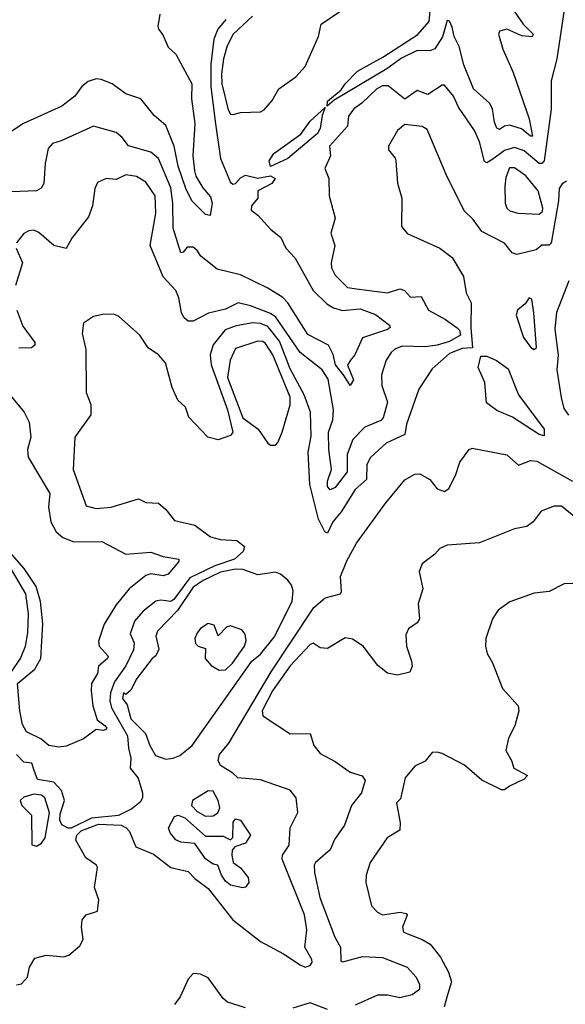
# Model space of a CAD drawing. Extents: x 1245432 to 1420865, y 606325 to 671314.
# Tile 332 of 382: x 1398988 to 1401180, y 616855 to 620813. Entities that reach past the tile are written whole.
import ezdxf

# ---------------------------------------------------------------- set-up
doc = ezdxf.new("R2010")
doc.units = 0

msp = doc.modelspace()

# ---------------------------------------------------------------- linework, layer by layer
at = {"layer": '0CON20XD'}
for points in [[(1399845, 620431.9), (1399875, 620440), (1399955, 620442), (1399969.7, 620450.3), (1400002.5, 620487.5), (1400028.9, 620535), (1400097.3, 620582.7), (1400135.2, 620624.8), (1400188.2, 620745), (1400199.3, 620795), (1400345, 620895.2)], [(1399551.4, 620835), (1399542.5, 620785), (1399545.8, 620775), (1399562.6, 620752.6), (1399585, 620702.5), (1399615, 620674.3), (1399679.2, 620555), (1399678.8, 620495), (1399691.6, 620395), (1399683.3, 620265), (1399690, 620205), (1399695, 620184), (1399723.3, 620136.7), (1399755, 620101.2), (1399761.1, 620075), (1399753.7, 620026.3), (1399735, 620030), (1399715, 620049.1), (1399679.3, 620085), (1399655, 620134.5), (1399625, 620224.4), (1399608.6, 620305), (1399575, 620387.5), (1399527.8, 620427.8), (1399475, 620494.7), (1399415, 620514.7), (1399360, 620555), (1399315, 620572.7), (1399295, 620574.7), (1399262.5, 620565), (1399237.7, 620545), (1399209.1, 620505), (1399157.8, 620465), (1399003.6, 620395), (1398956.2, 620365)], [(1401175, 620852.5), (1401145.2, 620655), (1401123.3, 620566.7), (1401123.1, 620453.1), (1401095, 620245.4), (1401085, 620234.3), (1401075, 620234.4), (1401015, 620285.4), (1400975, 620298.9), (1400935, 620287), (1400888.3, 620251.7), (1400865, 620237.5), (1400855, 620243.1), (1400835, 620321.4), (1400815, 620368.1), (1400750.9, 620460.9), (1400730.3, 620505), (1400695, 620549.1), (1400685, 620549.1), (1400627.4, 620512.6), (1400585, 620527.7), (1400535, 620493.5), (1400467.6, 620547.6), (1400445, 620546.6), (1400422.2, 620535), (1400362.7, 620477.3), (1400330.7, 620455), (1400309.2, 620425), (1400305.3, 620385), (1400233.1, 620305), (1400236.4, 620265), (1400214.2, 620215), (1400229.2, 620175), (1400230.8, 620105), (1400255.5, 620015), (1400237.8, 619955), (1400253.5, 619905), (1400238.9, 619835), (1400240, 619815), (1400255, 619785.7), (1400305, 619736.5), (1400341.1, 619731.1)], [(1400961.9, 620865), (1401011, 620795), (1401050.6, 620755), (1401045.9, 620744.1), (1401005, 620747.7), (1400945, 620775.2), (1400915, 620767.1), (1400911.8, 620755), (1400929.1, 620695), (1400970.8, 620600.8), (1401034.7, 620415), (1401047.5, 620345), (1401040, 620345), (1401003.7, 620373.7), (1400955, 620388.8), (1400935, 620385.5), (1400915, 620371.9), (1400905, 620377.1), (1400895, 620401.2), (1400886.7, 620455), (1400875, 620478), (1400810.3, 620535), (1400771.8, 620631.9), (1400753.8, 620705), (1400733.1, 620745), (1400725, 620782.9), (1400715, 620807.5), (1400705, 620809.2), (1400685.8, 620744.2), (1400655, 620696.2), (1400635, 620687.5), (1400585, 620689), (1400521.1, 620658.9), (1400462.7, 620615), (1400250.9, 620489.1), (1400222.5, 620465), (1400225, 620485.5), (1400279.1, 620530.9), (1400295, 620555.6), (1400345, 620605.4), (1400447.1, 620662.9), (1400587, 620753), (1400632.9, 620805), (1400638.3, 620861.7)], [(1399816.2, 620813.8), (1399783.4, 620775), (1399768, 620735), (1399755.3, 620634.7), (1399756.2, 620545), (1399773.2, 620403.2), (1399794.3, 620254.3), (1399835, 620157.9), (1399845, 620152.1), (1399855, 620154.7), (1399875, 620177.5), (1399895, 620188.5), (1399945, 620175.3), (1399995, 620185.7), (1400014, 620175), (1400001.5, 620155), (1399944.4, 620125), (1399944.2, 620095), (1399919.2, 620065), (1399917.2, 620047.2), (1399945, 620027.3), (1399995, 619970.4), (1400037.6, 619937.6), (1400056.8, 619895), (1400094.2, 619854.2), (1400166.4, 619725), (1400221.2, 619671.2), (1400248.8, 619655), (1400285, 619643.7), (1400355, 619650.9), (1400417.3, 619627.3), (1400473.8, 619585), (1400475.8, 619575), (1400465, 619567.5), (1400365, 619534.4), (1400334.3, 619465.7), (1400316.9, 619445), (1400304.6, 619424.6), (1400328.8, 619365), (1400315, 619342), (1400291.8, 619381.8), (1400256.4, 619425), (1400246.6, 619466.6), (1400228, 619505), (1400145, 619547.1), (1400065, 619674.7), (1400045, 619696.5), (1399985, 619733.6), (1399875, 619787.3), (1399780.8, 619810.8), (1399715, 619862), (1399701.4, 619885), (1399685, 619898.2), (1399660.9, 619899.1), (1399645, 619878), (1399635, 619876), (1399604.4, 619974.4), (1399603, 620075), (1399595, 620137.1), (1399545.2, 620255.2), (1399515, 620280.3), (1399425, 620306.2), (1399399.3, 620339.3), (1399375, 620359.1), (1399285, 620385.4), (1399155, 620325.4), (1399119.2, 620315), (1399102.7, 620295), (1399090.7, 620235), (1399085.4, 620155), (1399074.2, 620135.8), (1399055, 620125.4), (1398955, 620120.4)], [(1399923.6, 620826.4), (1399845.8, 620755), (1399822, 620708), (1399806.8, 620655), (1399798.2, 620595), (1399800.2, 620555), (1399825, 620450.8), (1399835, 620433.1), (1399845, 620431.9)], [(1399995, 620222.9), (1399990, 620245), (1400008.3, 620275), (1400117.7, 620352.3), (1400155, 620405.5), (1400215, 620460), (1400202.7, 620427.3), (1400194.7, 620375.3), (1400184.6, 620355), (1400065.6, 620254.4), (1399995, 620222.9)], [(1401185, 620163.3), (1401166.7, 620153.3), (1401155.1, 620134.9), (1401152.1, 620085), (1401122.5, 619915), (1401115, 619906), (1401085, 619906.7), (1401062.2, 619887.8), (1400985, 619869.2), (1400966.2, 619876.2), (1400935, 619914.6), (1400845, 619961.9), (1400810.2, 620010.2), (1400772.9, 620045), (1400700.8, 620190.8), (1400625, 620372), (1400605, 620384.2), (1400535, 620392.1), (1400505, 620368.1), (1400469.2, 620305), (1400469.2, 620289.2), (1400496.6, 620256.6), (1400499.2, 620245), (1400505.7, 620155.7), (1400522.9, 620095), (1400521.7, 619981.7), (1400543.9, 619953.9), (1400676.2, 619895), (1400725, 619857.1), (1400770.5, 619780.5), (1400781.5, 619715), (1400801.5, 619675), (1400800.1, 619575), (1400806.5, 619493.5), (1400765, 619490.9), (1400715, 619471.1), (1400645, 619409.4), (1400591.9, 619328.1), (1400542.3, 619187.7), (1400534.6, 619145.4), (1400459.6, 619110.4), (1400396.5, 619053.5), (1400382.4, 619025), (1400380.5, 618965), (1400335.1, 618924.9), (1400278.8, 618835), (1400245.5, 618794.5), (1400225, 618748.5), (1400213.8, 618753.8), (1400188.7, 618805), (1400153.3, 618945), (1400147.1, 619075), (1400159.3, 619139.3), (1400156.2, 619235), (1400131.1, 619305), (1400075, 619410.2), (1400031.4, 619521.4), (1399985, 619579.2), (1399955, 619591.6), (1399925, 619594.6), (1399857.7, 619582.3), (1399813.2, 619566.8), (1399765, 619506), (1399753.6, 619466.4), (1399756.8, 619425), (1399823, 619245), (1399844, 619155), (1399835, 619141.2), (1399785.4, 619124.6), (1399744.4, 619135), (1399667.5, 619215), (1399653.8, 619255), (1399623.7, 619283.7), (1399600, 619335), (1399574.3, 619434.3), (1399545, 619465.4), (1399503.5, 619493.5), (1399471.3, 619545), (1399385, 619620.8), (1399365, 619628.6), (1399321.9, 619628.1), (1399285, 619620), (1399245, 619592.5), (1399238.8, 619551.2), (1399253.3, 619486.7), (1399254.4, 619315), (1399274.1, 619265.9), (1399274.2, 619225), (1399210, 619135), (1399202.9, 619005), (1399255, 618858.8), (1399295, 618848.8), (1399355, 618853.2), (1399465, 618887.1), (1399495, 618872.9), (1399545, 618869.2), (1399575, 618843.8), (1399610, 618800), (1399691.5, 618781.5), (1399755, 618734.5), (1399795, 618723.6), (1399859.6, 618719.6), (1399891.2, 618695), (1399886.2, 618675), (1399850.9, 618645), (1399771.7, 618618.3), (1399671, 618569), (1399607.1, 618482.9), (1399594.8, 618474.8), (1399555, 618479.4), (1399534.3, 618475.7), (1399484.4, 618435.6), (1399449.6, 618395), (1399432.3, 618345), (1399447.8, 618307.8), (1399445, 618279.7), (1399415, 618216.4), (1399368.4, 618151.6), (1399353, 618107), (1399350.6, 618075), (1399356.3, 618046.3), (1399421.6, 617935), (1399424.9, 617885), (1399434.7, 617845), (1399432.2, 617805), (1399464, 617764), (1399481, 617705), (1399481.1, 617685), (1399472.6, 617667.4), (1399438.5, 617641.5), (1399385, 617614.7), (1399276.4, 617603.6), (1399195, 617563.8), (1399183.2, 617563.2), (1399156.8, 617576.8), (1399148.8, 617595), (1399150, 617620), (1399168.4, 617675), (1399155.5, 617714.5), (1399125, 617748.4), (1399059.4, 617759.4), (1399046.6, 617795), (1399037.1, 617825), (1399005, 617828.1), (1398975, 617859.2)], [(1401075, 620030.9), (1401087.5, 620042.5), (1401089.7, 620055), (1401071.1, 620125), (1401021.1, 620185), (1400975, 620216.9), (1400955, 620217.5), (1400940.9, 620179.1), (1400936.8, 620143.2), (1400937.8, 620075), (1400944.8, 620055), (1400956.5, 620045), (1400988.8, 620035), (1401075, 620030.9)], [(1400341.1, 619731.1), (1400465, 619714.7), (1400515, 619731.7), (1400534, 619724), (1400558.1, 619698.1), (1400600.2, 619700.2), (1400630, 619645), (1400698.4, 619608.4), (1400745, 619574.4), (1400755, 619564.6), (1400759, 619545), (1400715, 619519.1), (1400665, 619504.5), (1400617.4, 619497.4), (1400525, 619501.3), (1400495, 619488.8), (1400480.4, 619475), (1400460.4, 619445), (1400441.9, 619385), (1400442.3, 619342.3), (1400465.9, 619275), (1400448, 619212), (1400438.1, 619201.9), (1400374.8, 619175.2), (1400326.7, 619125), (1400303.2, 619065), (1400303.4, 618995), (1400255, 618933.1), (1400235, 618923.8), (1400225, 618936.2), (1400225, 618957.5), (1400240.2, 619005), (1400229.2, 619085), (1400228.6, 619155), (1400245.7, 619205), (1400249.2, 619245), (1400227.6, 619367.6), (1400203.1, 619405), (1400114.6, 619474.6), (1400017.3, 619617.3), (1399995, 619632.5), (1399915, 619663.4), (1399865, 619674.9), (1399815, 619649.8), (1399746.2, 619633.8), (1399685, 619600.6), (1399665, 619600.8), (1399648.5, 619615), (1399638, 619635), (1399626.7, 619695), (1399615, 619724.2), (1399565, 619778.8), (1399512.8, 619905), (1399534.4, 620035), (1399532.2, 620105), (1399495, 620160), (1399457.8, 620182.2), (1399415, 620189.7), (1399375, 620170), (1399335, 620174.5), (1399301.2, 620158.8), (1399290, 620135), (1399280.6, 620065), (1399265, 620020), (1399197.8, 619935), (1399175, 619893.3), (1399125, 619905.6), (1399065, 619957.1), (1399045, 619966.9), (1399025, 619964.3), (1399005, 619953.1), (1398974.6, 619915.4)], [(1398973.5, 619895), (1398998.8, 619835), (1398971.6, 619745)], [(1401193.3, 619223.3), (1401175, 619249.6), (1401163.9, 619293.9), (1401146.9, 619405), (1401151.9, 619465), (1401138.9, 619568.9), (1401145, 619637.1), (1401195.8, 619764.2)], [(1401055, 619487.5), (1401064.6, 619495), (1401052.8, 619635), (1401045, 619689.2), (1401035, 619695.4), (1401018.6, 619671.4), (1400987.9, 619645), (1400982.6, 619625), (1401011.8, 619535), (1401040.9, 619495), (1401055, 619487.5)], [(1398976.2, 619645), (1399001.1, 619581.1), (1399049.2, 619515), (1399048.6, 619505), (1399035, 619494.5), (1398985, 619492.9)], [(1400015, 619102.9), (1400025, 619113.5), (1400041.8, 619155), (1400074.8, 619265), (1400074.4, 619295), (1400005, 619466.1), (1399975, 619511.5), (1399965, 619519.5), (1399945, 619521.1), (1399855, 619491.5), (1399833.5, 619445), (1399823, 619375), (1399885, 619212.5), (1399946.5, 619166.5), (1399985, 619110.4), (1399995, 619103.1), (1400015, 619102.9)], [(1401095, 619140), (1401075, 619145.4), (1400966.9, 619215), (1400905, 619241.6), (1400862.5, 619272.5), (1400856.3, 619355), (1400829.7, 619415), (1400840, 619459.9), (1400865, 619459.9), (1400903.2, 619443.2), (1400949.5, 619409.5), (1400991.9, 619305), (1401095, 619167.5), (1401095, 619140)], [(1398924.7, 619334.7), (1399006.4, 619235), (1399026.4, 619195), (1399032.2, 619135), (1399019.2, 619085), (1399022.5, 619055), (1399108.8, 618908.8), (1399103.3, 618853.3), (1399113.3, 618795), (1399134.9, 618754.9), (1399162, 618732), (1399205, 618714.8), (1399317.5, 618715), (1399414.8, 618664.8), (1399515, 618672.7), (1399565, 618655.6), (1399627.1, 618645), (1399627.8, 618635), (1399585, 618583.8), (1399565, 618577.4), (1399515, 618586.1), (1399495, 618578.5), (1399428, 618525), (1399375, 618460.7), (1399327.3, 618382.7), (1399304.7, 618315), (1399307.6, 618295), (1399343.5, 618255), (1399341.1, 618245), (1399304.4, 618215), (1399300.4, 618185), (1399276, 618145), (1399274.8, 618115), (1399281.9, 618055), (1399298.8, 617998.8), (1399330.8, 617975), (1399338.6, 617965), (1399335, 617960.8), (1399325, 617955.7), (1399295, 617960), (1399245, 617922.2), (1399175, 617893.4), (1399145, 617889.1), (1399105, 617896), (1399072.8, 617922.8), (1399015, 617950.4), (1398999.4, 617979.4), (1398988.2, 618035), (1398979.3, 618145), (1399048.3, 618201.7), (1399072.9, 618245), (1399081.2, 618385), (1399071.4, 618475), (1399054.6, 618534.6), (1399006.4, 618606.4), (1398898.3, 618728.2)], [(1398975.9, 616934.1), (1398995, 616937.5), (1399020, 616965), (1399027.5, 617005), (1399049.3, 617040.7), (1399095, 617053.3), (1399165, 617046.7), (1399185, 617053.3), (1399229.5, 617090.5), (1399243.6, 617116.4), (1399235.7, 617165), (1399239.2, 617195), (1399255.6, 617214.4), (1399300.9, 617229.1), (1399305.5, 617275), (1399288.2, 617325), (1399301.1, 617405), (1399296.2, 617415), (1399254.2, 617444.2), (1399213.8, 617515), (1399217.2, 617535), (1399235, 617552.2), (1399305, 617578.8), (1399395, 617574.8), (1399415.2, 617565.2), (1399429.4, 617549.4), (1399455, 617487.6), (1399525, 617459.4), (1399595, 617405.3), (1399665, 617389.1), (1399691.2, 617361.2), (1399745, 617320.8), (1399844.7, 617194.7), (1399955, 617107.5), (1400047.9, 617057.9), (1400115, 617013.5), (1400135, 617005.2), (1400155, 617011.5), (1400163.4, 617025), (1400162.1, 617035), (1400133.3, 617085), (1400141.6, 617155), (1400131.9, 617215), (1400041.9, 617438.1), (1400044, 617455), (1400071.1, 617495), (1400074.7, 617565), (1400105, 617626.2), (1400098.2, 617685), (1400075, 617716.6), (1399955, 617757.1), (1399864, 617765), (1399844.4, 617785), (1399794.5, 617814.5), (1399785.5, 617835), (1399790, 617860), (1399827.7, 617905), (1399998.3, 618191.7), (1400169.5, 618450.5), (1400215, 618488.9), (1400276, 618505), (1400280.8, 618515), (1400276.2, 618575), (1400301.7, 618638.3), (1400340.8, 618709.2), (1400458.7, 618871.3), (1400535, 618963.8), (1400575, 618986.2), (1400595, 618987.5), (1400635.3, 618965.3), (1400665, 618927.1), (1400695, 618916), (1400711.4, 618928.6), (1400739.1, 618980.9), (1400755.6, 619034.4), (1400794.1, 619085.9), (1400805, 619091.2), (1400945, 619064), (1400991.7, 619021.7), (1401039.3, 619040.7), (1401065, 619038.2), (1401208.3, 618958.3)], [(1401215, 618815.4), (1401165, 618856.9), (1401135, 618856.9), (1401083, 618837), (1401050, 618795), (1401025, 618775.6), (1400975, 618766.9), (1400835, 618709.5), (1400705, 618700.9), (1400675, 618686.9), (1400655.8, 618665), (1400605, 618626.2), (1400592, 618595), (1400607.1, 618525), (1400589.2, 618465), (1400594, 618405), (1400585, 618388.8), (1400550, 618365), (1400539.5, 618340.5), (1400541.9, 618295), (1400562.5, 618235), (1400564.3, 618215), (1400555, 618190), (1400505, 618178.5), (1400465, 618186.4), (1400427.2, 618217.3), (1400367.3, 618295), (1400325, 618322.3), (1400295, 618328.5), (1400224.3, 618285.7), (1400195, 618288.5), (1400166.5, 618306.5), (1400155, 618301.8), (1400075, 618216.2), (1400004, 618115), (1399962.2, 618035), (1399964.7, 618014.7), (1400075, 617942.5), (1400155, 617943.8), (1400169.3, 617895), (1400195, 617863.1), (1400255, 617830.8), (1400315, 617788.1), (1400364.2, 617774.2), (1400375.6, 617755), (1400360.6, 617705), (1400321.1, 617655), (1400292.2, 617575), (1400252.2, 617517.8), (1400235, 617475.8), (1400175.7, 617425), (1400171.2, 617415), (1400171.6, 617385), (1400193.2, 617285), (1400254, 617125), (1400277.3, 617085), (1400278.3, 617028.3), (1400285.8, 617025.8), (1400365, 617047.7), (1400445, 617043.5), (1400544.5, 617005), (1400580, 616965), (1400594, 616935), (1400593.9, 616915), (1400565, 616893), (1400515, 616881.9), (1400465, 616892.7), (1400425, 616891.8), (1400335, 616851.2)], [(1398955, 618192), (1398991, 618245), (1399010.9, 618295), (1399021.4, 618348.6), (1399024.1, 618425), (1399012.4, 618505), (1398919.1, 618665)], [(1399575, 617840.5), (1399605, 617844.3), (1399631.6, 617855), (1399680.3, 617895), (1399920.7, 618235), (1399955, 618262.6), (1400009.6, 618330.4), (1400083.1, 618475), (1400087, 618517), (1400079.9, 618539.9), (1400065, 618560.3), (1400035, 618584.6), (1400015, 618592.1), (1399945, 618581.3), (1399885, 618603.6), (1399855, 618603.8), (1399795, 618592.4), (1399725, 618559.4), (1399685, 618531.7), (1399622.2, 618437.8), (1399541.7, 618355), (1399535.2, 618335), (1399547.3, 618282.7), (1399535, 618256.2), (1399520, 618245), (1399458, 618165), (1399435, 618117.5), (1399415, 618100), (1399405, 618107.5), (1399400.8, 618085), (1399419.3, 618059.3), (1399435, 618002.5), (1399493.4, 617943.5), (1399510.5, 617895), (1399532.9, 617855), (1399575, 617840.5)], [(1401245, 618547.8), (1401175, 618545.7), (1401115.4, 618514.6), (1401055, 618508), (1400957.3, 618472.7), (1400910.5, 618439.5), (1400886.7, 618405), (1400860.8, 618325), (1400859.2, 618295), (1400865.8, 618265), (1400887.2, 618227.2), (1400928, 618125), (1400990.8, 618055), (1400992.5, 618035), (1400977.1, 617975), (1400951.4, 617925), (1400941.2, 617875), (1400963.8, 617835), (1400972.5, 617805), (1401027.5, 617775), (1401015, 617760), (1400955, 617732.5), (1400935, 617716.7), (1400923.3, 617716.7), (1400845, 617756.7), (1400775, 617816.2), (1400685, 617863.1), (1400665, 617869.4), (1400645, 617867.5), (1400617.1, 617832.9), (1400575, 617812.9), (1400536.9, 617765), (1400518.3, 617681.7), (1400501.4, 617665), (1400516.7, 617585), (1400515.2, 617554.8), (1400463.5, 617525), (1400395.7, 617425), (1400380, 617375), (1400378.1, 617345), (1400401.4, 617251.4), (1400425.8, 617225), (1400445.4, 617215.4), (1400516.2, 617226.2), (1400540.8, 617220.8), (1400543.8, 617213.8), (1400526.2, 617165), (1400530, 617145), (1400605, 617116.2), (1400636.6, 617096.6), (1400678.8, 617045), (1400710.4, 616985), (1400722.5, 616945), (1400706.1, 616893.9), (1400692.5, 616845)], [(1399788.7, 618198.7), (1399815, 618200.3), (1399843.4, 618226.6), (1399891.2, 618295), (1399897.7, 618317.7), (1399893.2, 618343.2), (1399880.8, 618360.8), (1399835, 618377.1), (1399819.1, 618370.9), (1399785, 618336.2), (1399769.8, 618379.8), (1399745, 618386.5), (1399714.3, 618365.7), (1399701.2, 618348.8), (1399691.8, 618325), (1399694.2, 618305), (1399705, 618294.7), (1399734.4, 618285), (1399732.4, 618245), (1399757.7, 618217.7), (1399788.7, 618198.7)], [(1399055, 617491.3), (1399075, 617502.9), (1399090.9, 617525), (1399107.9, 617625), (1399089.7, 617685), (1399075, 617696.1), (1399045, 617700.5), (1399005, 617687.4), (1398989.7, 617675), (1398997.1, 617655), (1399035.3, 617615), (1399036.3, 617496.3), (1399055, 617491.3)], [(1399735, 617611), (1399765, 617612.8), (1399783.6, 617625), (1399791.8, 617645), (1399785.6, 617675), (1399765, 617711.6), (1399745, 617712.8), (1399682.5, 617675), (1399677.6, 617655), (1399700.9, 617630.9), (1399735, 617611)], [(1399885, 617324), (1399835, 617333.8), (1399815, 617349.6), (1399798.2, 617375), (1399783.9, 617413.9), (1399765, 617418.1), (1399735, 617439.6), (1399692.2, 617502.2), (1399635, 617507.5), (1399615, 617516.9), (1399592.6, 617545), (1399585.3, 617565), (1399609.8, 617610.2), (1399625, 617615.2), (1399650.8, 617605), (1399735, 617531.1), (1399805, 617531.4), (1399835, 617516.7), (1399843.8, 617526.2), (1399845, 617587.5), (1399855, 617600.5), (1399875.4, 617595.4), (1399915.5, 617535), (1399895, 617503.6), (1399852, 617488), (1399842, 617475), (1399840, 617455), (1399845.9, 617425.9), (1399874.5, 617404.5), (1399905.8, 617365), (1399908, 617345), (1399895, 617326.7), (1399885, 617324)], [(1399895, 616841.1), (1399823.4, 616863.4), (1399805, 616878.6), (1399745, 616961.1), (1399714.1, 616975.9), (1399685, 616978.8), (1399665, 616956.7), (1399632.5, 616885), (1399610, 616855)], [(1400224.6, 616834.6), (1400155, 616860.8), (1400085, 616840)]]:
    msp.add_lwpolyline(points, dxfattribs=at)

doc.saveas('drawing.dxf')
